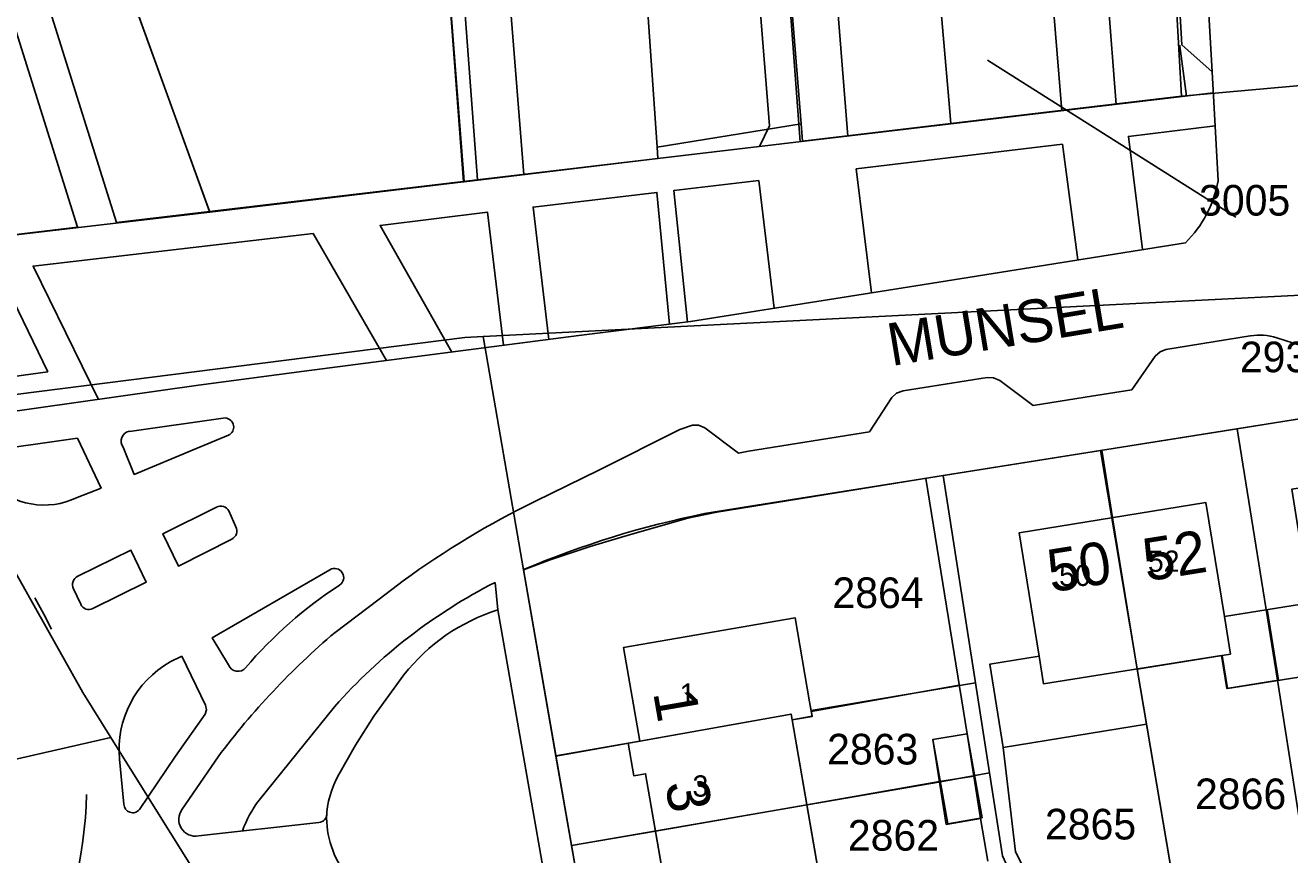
# Model space of a CAD drawing. Extents: x 148816 to 151297, y 399515 to 402500.
# Drawn here: x 150658.2 to 150732.4, y 400859.3 to 400908 of the extents above; entities that cross this region are included whole.
import ezdxf

# ---------------------------------------------------------------- set-up
doc = ezdxf.new("R2010")
doc.units = 0
for name, color, linetype in [('B01 Hoofdgebouw  [D] Norm', 7, 'Continuous'), ('B01 Hoofdgebouw  [T] Norm', 7, 'Continuous'), ('B01 hoofgebouw', 7, 'Continuous'), ('B02 Bijgebouw  [D] Norm', 7, 'Continuous'), ('B07 Tussenmuur  [T] Norm', 7, 'Continuous'), ('G01 perceelsgrens', 7, 'Continuous'), ('G02 sectiegrens', 7, 'Continuous'), ('T04 Haag heg  [D] Gem', 7, 'Continuous'), ('V00 Kant verharding algemeen  [T] Norm', 7, 'Continuous'), ('V00 Kant verharding algemeen secundair  [T] Gem', 7, 'Continuous'), ('Z01 perceelnummer', 7, 'Continuous'), ('Z02 huisnummer', 7, 'Continuous'), ('Z02 Huisnummer  [Tekst] Norm', 7, 'Continuous'), ('Z06 straatnaam', 7, 'Continuous')]:
    doc.layers.add(name, color=color, linetype=linetype)

msp = doc.modelspace()

# ---------------------------------------------------------------- linework, layer by layer
at = {"layer": 'B01 Hoofdgebouw  [D] Norm'}
for p, q in [((150704.401, 400867.426), (150704.252, 400868.29)), ((150703.219, 400867.222), (150704.401, 400867.426)), ((150703.219, 400867.222), (150704.963, 400857.24))]:
    msp.add_line(p, q, dxfattribs=at)
for points in [[(150715.612, 400865.599), (150724.021, 400866.961), (150723.466, 400870.2), (150728.461, 400871.007), (150728.775, 400869.061), (150734.068, 400869.916), (150734.214, 400869.011), (150739.9, 400869.912), (150739.44, 400872.741), (150744.93, 400873.611)], [(150728.59, 400873.297), (150728.946, 400871.085), (150728.461, 400871.007)]]:
    msp.add_lwpolyline(points, dxfattribs=at)
at = {"layer": 'B01 Hoofdgebouw  [T] Norm'}
for p, q in [((150703.4, 400873.22), (150693.33, 400871.48)), ((150704.25, 400868.29), (150703.4, 400873.22)), ((150693.33, 400871.48), (150694.29, 400865.97)), ((150694.29, 400865.97), (150693.6, 400865.85)), ((150693.6, 400865.85), (150693.93, 400863.94)), ((150693.93, 400863.94), (150694.62, 400864.06)), ((150694.62, 400864.06), (150695.79, 400857.3))]:
    msp.add_line(p, q, dxfattribs=at)
msp.add_lwpolyline([(150715.612, 400865.599), (150714.821, 400870.485), (150717.723, 400870.954), (150716.55, 400878.21), (150727.51, 400879.98), (150728.59, 400873.297), (150733.6, 400874.103), (150732.54, 400880.77), (150743.52, 400882.51), (150744.93, 400873.611)], dxfattribs=at)
at = {"layer": 'B01 hoofgebouw'}
for points in [[(150727.51, 400879.98), (150728.59, 400873.297), (150733.6, 400874.103), (150732.54, 400880.77)], [(150727.51, 400879.98), (150716.55, 400878.21)], [(150716.55, 400878.21), (150717.723, 400870.954), (150714.821, 400870.485), (150715.612, 400865.599)], [(150731.766, 400869.552), (150731.099, 400873.7)], [(150704.25, 400868.29), (150703.4, 400873.22), (150693.33, 400871.48), (150694.29, 400865.97), (150693.6, 400865.85), (150693.93, 400863.94), (150694.62, 400864.06), (150695.79, 400857.3), (150695.1, 400857.18), (150695.42, 400855.27), (150696.11, 400855.39), (150697.08, 400849.89), (150702.01, 400850.73)], [(150717.723, 400870.954), (150717.98, 400869.33), (150728.421, 400871.006), (150728.732, 400869.065), (150731.766, 400869.552)], [(150704.405, 400867.435), (150704.25, 400868.29)], [(150707.141, 400851.644), (150706.135, 400857.452), (150704.953, 400857.247), (150703.223, 400867.23), (150704.405, 400867.435)], [(150714.375, 400861.473), (150713.49, 400866.41), (150711.48, 400866.06), (150712.366, 400861.113), (150714.375, 400861.473)]]:
    msp.add_lwpolyline(points, dxfattribs=at)
at = {"layer": 'B02 Bijgebouw  [D] Norm'}
for p, q in [((150713.49, 400866.41), (150711.48, 400866.06)), ((150712.26, 400861.07), (150711.48, 400866.06)), ((150714.27, 400861.42), (150713.49, 400866.41)), ((150713.88, 400863.915), (150711.865, 400863.6)), ((150712.26, 400861.07), (150714.27, 400861.42))]:
    msp.add_line(p, q, dxfattribs=at)
at = {"layer": 'B07 Tussenmuur  [T] Norm'}
for p, q in [((150722.03, 400879.095), (150723.466, 400870.2)), ((150704.092, 400862.223), (150695.213, 400860.689))]:
    msp.add_line(p, q, dxfattribs=at)
msp.add_lwpolyline([(150694.29, 400865.97), (150703.165, 400867.561), (150703.219, 400867.222)], dxfattribs=at)
at = {"layer": 'G01 perceelsgrens'}
for points in [[(150692.696, 400941.354), (150701.826, 400926.294), (150703.751, 400902.228)], [(150686.371, 400938.646), (150693.599, 400925.437), (150695.305, 400900.849)], [(150680.799, 400936.232), (150681.802, 400923.218), (150682.101, 400923.24), (150683.939, 400898.821)], [(150671.118, 400930.454), (150659.63, 400923.073), (150669.046, 400897.04)], [(150710.367, 400927.219), (150712.416, 400903.643), (150712.537, 400902.241)], [(150726.07, 400903.86), (150725.243, 400918.441)], [(150735.032, 400904.646), (150726.07, 400903.86)], [(150712.537, 400902.241), (150726.07, 400903.86)], [(150695.305, 400900.849), (150703.751, 400902.228)], [(150703.751, 400902.228), (150703.833, 400901.2)], [(150703.833, 400901.2), (150712.537, 400902.241)], [(150695.305, 400900.849), (150695.351, 400900.186)], [(150683.939, 400898.821), (150683.973, 400898.825), (150695.351, 400900.186)], [(150685.085, 400889.735), (150745.468, 400892.796), (150790.202, 400899.494)], [(150669.046, 400897.04), (150683.939, 400898.821)], [(150646.764, 400894.439), (150669.046, 400897.04)], [(150652.376, 400885.669), (150684.007, 400889.68), (150685.085, 400889.735)], [(150685.085, 400889.735), (150687.46, 400876.04)], [(150729.345, 400884.322), (150737.384, 400885.605)], [(150721.32, 400883.042), (150729.345, 400884.322)], [(150729.345, 400884.322), (150731.717, 400869.545), (150734.022, 400854.842)], [(150712.09, 400881.57), (150721.32, 400883.042)], [(150721.32, 400883.042), (150723.469, 400870.211), (150725.94, 400855.67), (150726.5, 400853.698), (150726.81, 400852.762)], [(150687.46, 400876.04), (150689.029, 400876.629), (150691.371, 400877.407), (150693.73, 400878.113), (150697.111, 400879.072), (150698.81, 400879.43), (150712.09, 400881.57)], [(150712.09, 400881.57), (150713.988, 400869.395)], [(150687.46, 400876.04), (150689.359, 400865.09)], [(150689.359, 400865.09), (150703.165, 400867.561), (150703.223, 400867.23), (150704.405, 400867.435), (150704.347, 400867.766), (150713.988, 400869.395)], [(150713.988, 400869.395), (150714.811, 400864.117)], [(150624.521, 400857.337), (150663.248, 400866.193)], [(150689.359, 400865.09), (150690.27, 400859.835)], [(150690.27, 400859.835), (150711.924, 400863.58), (150714.811, 400864.117)], [(150714.811, 400864.117), (150715.571, 400859.241), (150715.79, 400858.77)], [(150690.27, 400859.835), (150691.186, 400854.551)]]:
    msp.add_lwpolyline(points, dxfattribs=at)
at = {"layer": 'G02 sectiegrens'}
for points in [[(150652.376, 400885.669), (150656.648, 400877.617), (150661.596, 400868.839), (150663.248, 400866.193)], [(150663.248, 400866.193), (150667.904, 400858.734), (150671.776, 400852.465), (150675.289, 400847.525), (150679.068, 400841.738), (150686.713, 400831.011), (150702.88, 400808.491), (150717.304, 400788.302), (150721.658, 400782.475), (150728.56, 400772.604), (150733.612, 400765.672), (150739.845, 400756.977), (150758.143, 400731.973), (150762.178, 400726.594), (150766.644, 400720.232), (150779.261, 400702.855), (150801.964, 400671.496)]]:
    msp.add_lwpolyline(points, dxfattribs=at)
at = {"layer": 'T04 Haag heg  [D] Gem'}
for p, q in [((150669.033, 400897.075), (150659.63, 400923.073)), ((150683.972, 400898.842), (150682.22, 400921.408)), ((150721.398, 400883.056), (150722.03, 400879.095)), ((150723.466, 400870.2), (150725.94, 400855.67)), ((150713.03, 400869.261), (150704.348, 400867.723)), ((150693.6, 400865.85), (150689.363, 400865.117)), ((150711.865, 400863.6), (150704.092, 400862.223)), ((150695.213, 400860.689), (150690.28, 400859.836))]:
    msp.add_line(p, q, dxfattribs=at)
msp.add_lwpolyline([(150703.688, 400901.174), (150701.674, 400928.213), (150692.817, 400942.162), (150692.817, 400942.162)], dxfattribs=at)
at = {"layer": 'V00 Kant verharding algemeen  [T] Norm'}
for p, q in [((150683.064, 400921.547), (150684.765, 400898.936)), ((150720.986, 400919.455), (150722.245, 400903.369)), ((150718.34, 400911.84), (150719.05, 400902.991)), ((150701.231, 400910.467), (150701.901, 400902.116)), ((150686.682, 400909.299), (150687.488, 400899.258)), ((150705.86, 400909.367), (150706.49, 400901.506)), ((150727.94, 400904.043), (150663.566, 400896.429)), ((150701.901, 400902.116), (150701.312, 400900.893)), ((150706.974, 400899.58), (150719.085, 400901.024)), ((150719.085, 400901.024), (150719.986, 400894.234)), ((150707.882, 400892.306), (150706.974, 400899.58)), ((150661.288, 400896.16), (150645.357, 400894.275)), ((150698.084, 400879.333), (150789.692, 400893.961)), ((150731.66, 400889.663), (150734.518, 400888.733)), ((150654.094, 400886.925), (150659.544, 400887.672)), ((150711.07, 400881.407), (150713.49, 400866.41)), ((150714.705, 400858.926), (150714.27, 400861.42))]:
    msp.add_line(p, q, dxfattribs=at)
for points in [[(150725.867, 400939.869), (150725.895, 400939.422), (150725.895, 400939.422), (150724.228, 400939.313), (150726.097, 400906.863), (150727.874, 400905.272), (150728.218, 400898.883)], [(150655.964, 400926.499), (150658.389, 400920.459), (150656.307, 400919.584), (150663.566, 400896.429)], [(150661.288, 400896.16), (150655.521, 400914.542), (150652.15, 400912.673)], [(150726.367, 400903.849), (150725.97, 400906.794), (150725.967, 400906.855)], [(150723.787, 400894.84), (150722.963, 400901.493), (150728.044, 400902.114)], [(150697.084, 400890.581), (150696.289, 400898.317), (150701.263, 400898.895), (150702.161, 400891.392)], [(150688.947, 400889.563), (150688.021, 400897.337), (150695.286, 400898.203), (150696.034, 400890.456)], [(150683.262, 400888.827), (150679.044, 400896.258), (150685.356, 400897.039), (150686.286, 400889.219)], [(150662.51, 400886.043), (150658.681, 400893.871), (150675.112, 400895.78), (150679.417, 400888.329)], [(150726.311, 400895.242), (150710.482, 400892.721), (150697.266, 400890.61)], [(150646.502, 400892.449), (150656.645, 400893.616), (150659.544, 400887.672)], [(150648.852, 400886.167), (150654.279, 400884.886), (150668.396, 400886.87), (150674.58, 400887.703), (150690.706, 400889.791), (150697.266, 400890.61)], [(150725.16, 400888.969), (150730.113, 400889.773)], [(150724.534, 400888.574), (150724.812, 400888.842), (150725.16, 400888.969)], [(150715.409, 400887.155), (150717.372, 400885.683), (150720.425, 400886.182), (150723.155, 400886.61), (150724.534, 400888.574)], [(150709.737, 400886.541), (150714.668, 400887.323)], [(150714.668, 400887.323), (150715.043, 400887.309), (150715.409, 400887.155)], [(150698.1, 400884.373), (150700.071, 400882.888), (150700.667, 400883), (150707.763, 400884.144), (150709.073, 400886.149)], [(150709.073, 400886.149), (150709.358, 400886.41), (150709.737, 400886.541)], [(150664.342, 400884.161), (150669.967, 400884.952)], [(150688.164, 400880.068), (150691.88, 400881.888), (150696.634, 400884.273), (150697.379, 400884.536)], [(150697.379, 400884.536), (150697.735, 400884.527), (150698.1, 400884.373)], [(150655.641, 400882.967), (150661.278, 400883.775), (150662.666, 400880.834), (150661.266, 400880.281)], [(150670.145, 400883.934), (150668.083, 400883.073), (150664.614, 400881.639), (150663.962, 400883.236)], [(150669.441, 400879.716), (150666.299, 400878.15), (150667.209, 400876.253), (150670.333, 400877.842)], [(150670.16, 400879.49), (150670.573, 400878.562)], [(150661.308, 400875.654), (150664.419, 400877.193), (150665.324, 400875.314), (150662.184, 400873.757)], [(150670.141, 400870.445), (150669.18, 400872.033), (150676.1, 400876.039)], [(150692.464, 400847.272), (150687.463, 400876.047)], [(150661.481, 400874.02), (150661.053, 400874.923)], [(150676.398, 400872.359), (150678.994, 400874.318), (150680.398, 400875.397)], [(150690.591, 400847.174), (150685.95, 400873.679), (150685.797, 400875.298)], [(150659.758, 400872.546), (150659.311, 400873.433), (150658.784, 400874.38)], [(150666.726, 400870.632), (150667.406, 400870.957)], [(150667.406, 400870.957), (150668.804, 400868.095)], [(150680.444, 400869.868), (150678.68, 400867.446), (150677.601, 400865.743), (150676.619, 400864.011)], [(150668.773, 400867.553), (150667.041, 400865.096), (150664.93, 400861.963)], [(150668.804, 400868.095), (150668.862, 400867.808), (150668.773, 400867.553)], [(150676.364, 400867.995), (150671.947, 400862.512)], [(150719.61, 400852.94), (150716.333, 400859.474), (150715.612, 400865.599)], [(150664.01, 400862.272), (150663.746, 400864.912)], [(150667.432, 400861.975), (150669.532, 400865.049)], [(150675.445, 400861.201), (150668.396, 400860.405)]]:
    msp.add_lwpolyline(points, dxfattribs=at)
for centre, radius, start, end in [((150721.587, 400900.036), 6.73, 314.57514, 350.13739), ((150730.673, 400886.665), 3.156, 71.77406, 100.14443), ((150669.917, 400884.419), 0.536, 295.1412, 84.69491), ((150664.456, 400883.589), 0.607, 101.08806, 215.53855), ((150659.334, 400884.279), 4.44, 224.38863, 295.78882), ((150711.475, 400832.52), 52.955, 116.11685, 125.93427), ((150669.691, 400879.255), 0.524, 26.62038, 118.43545), ((150708.923, 400825.492), 54.921, 101.38221, 113.00057), ((150670.135, 400878.308), 0.507, 293.10956, 30.02054), ((150661.528, 400875.167), 0.534, 114.30135, 207.18849), ((150676.373, 400875.58), 0.534, 303.62047, 120.75418), ((150690.69, 400853.626), 25.677, 123.09818, 139.55384), ((150700.371, 400846.729), 32.071, 117.02833, 138.46552), ((150661.949, 400874.199), 0.501, 200.92696, 298.05029), ((150689.367, 400862.857), 11.348, 107.5228, 141.84586), ((150705.41, 400838.23), 44.794, 130.36647, 143.22142), ((150669.654, 400865.47), 5.934, 119.56483, 185.39803), ((150670.696, 400870.674), 0.601, 202.40849, 319.38443), ((150681.321, 400861.319), 5.418, 150.21251, 178.49132), ((150636.983, 400863.47), 24.845, 333.36401, 358.56606), ((150664.526, 400862.283), 0.516, 181.26953, 321.48731), ((150677.484, 400858.345), 6.931, 143.04045, 160.17933), ((150668.212, 400861.373), 0.985, 142.33952, 280.76138), ((150675.424, 400861.698), 0.499, 272.3629, 1.9049)]:
    msp.add_arc(centre, radius, start, end, dxfattribs=at)
at = {"layer": 'V00 Kant verharding algemeen secundair  [T] Gem'}
msp.add_line((150727.874, 400905.272), (150725.882, 400939.422), dxfattribs=at)
msp.add_arc((150681.564, 400861.56), 5.66, 180.99574, 220.24156, dxfattribs=at)
at = {"layer": 'Z01 perceelnummer'}
msp.add_lwpolyline([(150729.262, 400896.738), (150714.695, 400905.965)], dxfattribs=at)

# ---------------------------------------------------------------- texts
for s, p in [('3005', (150727.104, 400896.838)), ('2939', (150729.496, 400887.637)), ('2864', (150705.588, 400873.787)), ('2863', (150705.275, 400864.602)), ('2866', (150726.866, 400861.978)), ('2865', (150718.06, 400860.198)), ('2862', (150706.492, 400859.542))]:
    msp.add_text(s, height=1.8, dxfattribs=at).set_placement(p)
at = {"layer": 'Z02 huisnummer'}
for s, rotation, p in [('52', 9.0948, (150724.02, 400875.35)), ('50', 9.0948, (150718.42, 400874.704)), ('1', 279.84862, (150695.062, 400868.824)), ('3', 279.84862, (150695.764, 400863.482))]:
    msp.add_text(s, height=2.5, rotation=rotation, dxfattribs=at).set_placement(p)
at = {"layer": 'Z02 Huisnummer  [Tekst] Norm'}
for s, p in [('52', (150724.101, 400875.917)), ('50', (150718.892, 400875.085)), ('1', (150696.619, 400868.109)), ('3', (150697.377, 400862.713))]:
    msp.add_text(s, height=1.25, dxfattribs=at).set_placement(p)
at = {"layer": 'Z06 straatnaam'}
msp.add_text('MUNSEL', height=2.5, rotation=9.44347, dxfattribs=at).set_placement((150709.045, 400887.995))

doc.saveas('drawing.dxf')
